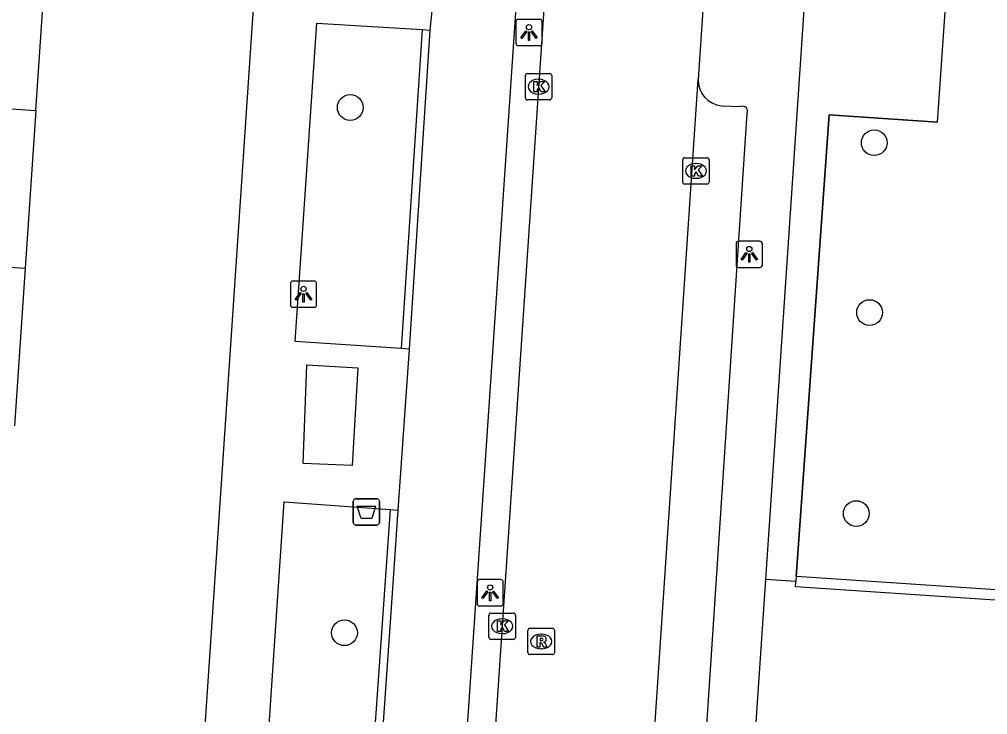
# Model space of a CAD drawing. Extents: x 161848 to 162726, y 385382 to 386521.
# Drawn here: x 162019.91 to 162056.68, y 386048.77 to 386075.17 of the extents above; entities that cross this region are included whole.
import ezdxf

# ---------------------------------------------------------------- set-up
doc = ezdxf.new("R2010")
doc.units = 0
for name, color, linetype in [('IMGEO_Afvalbak', 7, 'Continuous'), ('IMGEO_Boom', 7, 'Continuous'), ('IMGEO_Fietspad_gesloten', 7, 'Continuous'), ('IMGEO_Groenvoorziening', 7, 'Continuous'), ('IMGEO_Haag', 7, 'Continuous'), ('IMGEO_Hek', 7, 'Continuous'), ('IMGEO_Kolk', 7, 'Continuous'), ('IMGEO_Lichtpunt', 7, 'Continuous'), ('IMGEO_Pand', 7, 'Continuous'), ('IMGEO_Rijbaan_lokaal_open', 7, 'Continuous'), ('IMGEO_Rioolput', 7, 'Continuous'), ('IMGEO_Verkeerseiland_open', 7, 'Continuous'), ('IMGEO_Voetpad_gesloten', 7, 'Continuous'), ('IMGEO_Voetpad_open', 7, 'Continuous')]:
    doc.layers.add(name, color=color, linetype=linetype)

msp = doc.modelspace()

# ---------------------------------------------------------------- linework, layer by layer
at = {"layer": 'IMGEO_Afvalbak'}
for p, q in [((162032.595, 386056.067), (162032.595, 386056.867)), ((162032.595, 386056.867), (162032.595, 386056.067)), ((162032.695, 386056.967), (162033.485, 386056.967)), ((162033.485, 386056.967), (162032.695, 386056.967)), ((162033.585, 386056.867), (162033.585, 386056.067)), ((162033.585, 386056.067), (162033.585, 386056.867)), ((162033.485, 386055.967), (162032.695, 386055.967)), ((162032.695, 386055.967), (162033.485, 386055.967))]:
    msp.add_line(p, q, dxfattribs=at)
msp.add_lwpolyline([(162032.738, 386056.681), (162033.442, 386056.681), (162033.293, 386056.211), (162032.887, 386056.211), (162032.738, 386056.681)], dxfattribs=at)
for centre, start, end in [((162032.695, 386056.867), 90, 180), ((162032.695, 386056.867), 90, 180), ((162033.485, 386056.867), 0, 90), ((162033.485, 386056.867), 360, 90), ((162032.695, 386056.067), 180, 270), ((162032.695, 386056.067), 180, 270), ((162033.485, 386056.067), 270, 0), ((162033.485, 386056.067), 270, 0)]:
    msp.add_arc(centre, 0.1, start, end, dxfattribs=at)
at = {"layer": 'IMGEO_Boom'}
for centre in [(162032.479, 386071.826), (162052.378, 386070.489), (162052.201, 386064.036), (162051.696, 386056.403), (162032.259, 386051.876)]:
    msp.add_circle(centre, 0.489, dxfattribs=at)
at = {"layer": 'IMGEO_Fietspad_gesloten'}
for points in [[(162034.41, 386011.138), (162040.007, 386093.754)], [(162035.651, 386076.246), (162035.507, 386074.767)], [(162035.507, 386074.767), (162034.711, 386062.651)], [(162034.711, 386062.651), (162034.288, 386056.532)], [(162034.288, 386056.532), (162034.007, 386052.459), (162033.132, 386039.976)]]:
    msp.add_lwpolyline(points, dxfattribs=at)
at = {"layer": 'IMGEO_Groenvoorziening'}
for points in [[(162049.411, 386054.017), (162050.666, 386071.553), (162054.787, 386071.274), (162055.681, 386084.218)], [(162049.397, 386053.818), (162048.26, 386053.894)]]:
    msp.add_lwpolyline(points, dxfattribs=at)
at = {"layer": 'IMGEO_Haag'}
for points in [[(162049.411, 386054.017), (162049.397, 386053.818)], [(162100.793, 386050.312), (162100.809, 386050.511), (162094.545, 386051.001), (162049.411, 386054.017)], [(162100.78, 386050.112), (162094.517, 386050.603), (162049.384, 386053.618), (162049.397, 386053.818)]]:
    msp.add_lwpolyline(points, dxfattribs=at)
at = {"layer": 'IMGEO_Hek'}
for points in [[(162054.787, 386071.274), (162055.681, 386084.218)], [(162054.787, 386071.274), (162050.666, 386071.553), (162049.397, 386053.818)]]:
    msp.add_lwpolyline(points, dxfattribs=at)
at = {"layer": 'IMGEO_Kolk'}
for p, q in [((162039.13, 386072.19), (162039.13, 386073.042)), ((162039.205, 386073.116), (162040.057, 386073.116)), ((162040.131, 386073.042), (162040.131, 386072.19)), ((162039.618, 386072.896), (162039.643, 386072.896)), ((162039.641, 386072.336), (162039.616, 386072.336)), ((162040.057, 386072.116), (162039.205, 386072.116)), ((162045.105, 386068.989), (162045.105, 386069.841)), ((162045.18, 386069.915), (162046.032, 386069.915)), ((162045.593, 386069.695), (162045.618, 386069.695)), ((162046.106, 386069.841), (162046.106, 386068.989)), ((162046.032, 386068.915), (162045.18, 386068.915)), ((162045.616, 386069.135), (162045.591, 386069.135)), ((162037.748, 386051.697), (162037.748, 386052.549)), ((162037.823, 386052.623), (162038.675, 386052.623)), ((162038.236, 386052.403), (162038.261, 386052.403)), ((162038.749, 386052.549), (162038.749, 386051.697)), ((162038.259, 386051.843), (162038.234, 386051.843)), ((162038.675, 386051.623), (162037.823, 386051.623))]:
    msp.add_line(p, q, dxfattribs=at)
for points in [[(162039.13, 386072.19), (162039.13, 386073.042)], [(162039.205, 386073.116), (162040.057, 386073.116)], [(162040.131, 386073.042), (162040.131, 386072.19)], [(162039.451, 386072.816), (162039.574, 386072.816), (162039.574, 386072.665), (162039.704, 386072.816), (162039.868, 386072.816), (162039.722, 386072.665), (162039.875, 386072.416), (162039.723, 386072.416), (162039.638, 386072.58), (162039.574, 386072.513), (162039.574, 386072.416), (162039.451, 386072.416), (162039.451, 386072.816)], [(162040.057, 386072.116), (162039.205, 386072.116)], [(162045.105, 386068.989), (162045.105, 386069.841)], [(162045.18, 386069.915), (162046.032, 386069.915)], [(162046.106, 386069.841), (162046.106, 386068.989)], [(162045.426, 386069.615), (162045.549, 386069.615), (162045.549, 386069.464), (162045.679, 386069.615), (162045.843, 386069.615), (162045.697, 386069.464), (162045.85, 386069.215), (162045.698, 386069.215), (162045.613, 386069.379), (162045.549, 386069.312), (162045.549, 386069.215), (162045.426, 386069.215), (162045.426, 386069.615)], [(162046.032, 386068.915), (162045.18, 386068.915)], [(162037.748, 386051.697), (162037.748, 386052.549)], [(162037.823, 386052.623), (162038.675, 386052.623)], [(162038.749, 386052.549), (162038.749, 386051.697)], [(162038.069, 386052.323), (162038.192, 386052.323), (162038.192, 386052.172), (162038.322, 386052.323), (162038.486, 386052.323), (162038.34, 386052.172), (162038.493, 386051.923), (162038.341, 386051.923), (162038.256, 386052.087), (162038.192, 386052.02), (162038.192, 386051.923), (162038.069, 386051.923), (162038.069, 386052.323)], [(162038.675, 386051.623), (162037.823, 386051.623)]]:
    msp.add_lwpolyline(points, dxfattribs=at)
for centre, start, end in [((162039.207, 386073.04), 91.552, 178.448), ((162039.207, 386073.04), 91.552, 178.448), ((162040.055, 386073.04), 1.552, 88.448), ((162040.055, 386073.04), 1.552, 88.448), ((162039.207, 386072.192), 181.552, 268.448), ((162039.207, 386072.192), 181.552, 268.448), ((162040.055, 386072.192), 271.552, 358.448), ((162040.055, 386072.192), 271.552, 358.448), ((162045.182, 386069.839), 91.552, 178.448), ((162045.182, 386069.839), 91.552, 178.448), ((162046.03, 386069.839), 1.552, 88.448), ((162046.03, 386069.839), 1.552, 88.448), ((162045.182, 386068.991), 181.552, 268.448), ((162045.182, 386068.991), 181.552, 268.448), ((162046.03, 386068.991), 271.552, 358.448), ((162046.03, 386068.991), 271.552, 358.448), ((162037.825, 386052.547), 91.552, 178.448), ((162037.825, 386052.547), 91.552, 178.448), ((162038.673, 386052.547), 1.552, 88.448), ((162038.673, 386052.547), 1.552, 88.448), ((162037.825, 386051.699), 181.552, 268.448), ((162037.825, 386051.699), 181.552, 268.448), ((162038.673, 386051.699), 271.552, 358.448), ((162038.673, 386051.699), 271.552, 358.448)]:
    msp.add_arc(centre, 0.0765, start, end, dxfattribs=at)
for centre, major_axis, ratio, start_param, end_param in [((162039.617, 386072.616), (-0.387, 0.002), 0.722429, 4.712389, 7.853982), ((162039.642, 386072.616), (-0.39, 0.002), 0.717154, 1.570796, 4.712389), ((162045.592, 386069.415), (-0.387, 0.002), 0.722429, 4.712389, 7.853982), ((162045.617, 386069.415), (-0.39, 0.002), 0.717154, 1.570796, 4.712389), ((162038.235, 386052.123), (-0.387, 0.002), 0.722429, 4.712389, 7.853982), ((162038.26, 386052.123), (-0.39, 0.002), 0.717154, 1.570796, 4.712389)]:
    msp.add_ellipse(centre, major_axis=major_axis, ratio=ratio, start_param=start_param, end_param=end_param, dxfattribs=at)
at = {"layer": 'IMGEO_Lichtpunt'}
for p, q in [((162039.67, 386075.173), (162038.862, 386075.173)), ((162039.67, 386075.173), (162038.862, 386075.173)), ((162038.768, 386075.078), (162038.768, 386074.271)), ((162038.768, 386075.078), (162038.768, 386074.271)), ((162039.764, 386074.271), (162039.764, 386075.078)), ((162039.764, 386074.271), (162039.764, 386075.078)), ((162038.862, 386074.177), (162039.67, 386074.177)), ((162038.862, 386074.177), (162039.67, 386074.177)), ((162048.036, 386066.747), (162047.228, 386066.747)), ((162048.036, 386066.747), (162047.228, 386066.747)), ((162047.134, 386066.652), (162047.134, 386065.845)), ((162047.134, 386066.652), (162047.134, 386065.845)), ((162048.13, 386065.845), (162048.13, 386066.652)), ((162048.13, 386065.845), (162048.13, 386066.652)), ((162047.228, 386065.751), (162048.036, 386065.751)), ((162047.228, 386065.751), (162048.036, 386065.751)), ((162031.107, 386065.233), (162030.299, 386065.233)), ((162031.107, 386065.233), (162030.299, 386065.233)), ((162030.205, 386065.138), (162030.205, 386064.331)), ((162030.205, 386065.138), (162030.205, 386064.331)), ((162031.201, 386064.331), (162031.201, 386065.138)), ((162031.201, 386064.331), (162031.201, 386065.138)), ((162030.299, 386064.237), (162031.107, 386064.237)), ((162030.299, 386064.237), (162031.107, 386064.237)), ((162038.197, 386053.893), (162037.389, 386053.893)), ((162038.197, 386053.893), (162037.389, 386053.893)), ((162037.295, 386053.798), (162037.295, 386052.991)), ((162037.295, 386053.798), (162037.295, 386052.991)), ((162038.291, 386052.991), (162038.291, 386053.798)), ((162038.291, 386052.991), (162038.291, 386053.798)), ((162037.389, 386052.897), (162038.197, 386052.897)), ((162037.389, 386052.897), (162038.197, 386052.897))]:
    msp.add_line(p, q, dxfattribs=at)
for points in [[(162039.142, 386074.742), (162039.181, 386074.714), (162038.993, 386074.452), (162038.955, 386074.479), (162039.142, 386074.742)], [(162039.244, 386074.694), (162039.291, 386074.694), (162039.291, 386074.372), (162039.244, 386074.372), (162039.244, 386074.694)], [(162039.354, 386074.714), (162039.392, 386074.741), (162039.579, 386074.479), (162039.54, 386074.451), (162039.354, 386074.714)], [(162047.508, 386066.316), (162047.547, 386066.288), (162047.359, 386066.026), (162047.321, 386066.053), (162047.508, 386066.316)], [(162047.61, 386066.268), (162047.657, 386066.268), (162047.657, 386065.946), (162047.61, 386065.946), (162047.61, 386066.268)], [(162047.72, 386066.288), (162047.758, 386066.315), (162047.945, 386066.053), (162047.906, 386066.025), (162047.72, 386066.288)], [(162030.579, 386064.802), (162030.618, 386064.774), (162030.43, 386064.512), (162030.392, 386064.539), (162030.579, 386064.802)], [(162030.681, 386064.754), (162030.728, 386064.754), (162030.728, 386064.432), (162030.681, 386064.432), (162030.681, 386064.754)], [(162030.791, 386064.774), (162030.829, 386064.801), (162031.016, 386064.539), (162030.977, 386064.511), (162030.791, 386064.774)], [(162037.669, 386053.462), (162037.708, 386053.434), (162037.52, 386053.172), (162037.482, 386053.199), (162037.669, 386053.462)], [(162037.881, 386053.434), (162037.919, 386053.461), (162038.106, 386053.199), (162038.067, 386053.171), (162037.881, 386053.434)], [(162037.771, 386053.414), (162037.818, 386053.414), (162037.818, 386053.092), (162037.771, 386053.092), (162037.771, 386053.414)]]:
    msp.add_lwpolyline(points, dxfattribs=at)
for centre in [(162039.267, 386074.876), (162047.633, 386066.45), (162030.704, 386064.936), (162037.794, 386053.596)]:
    msp.add_circle(centre, 0.0994, dxfattribs=at)
for centre, start, end in [((162038.862, 386075.078), 90, 180), ((162038.862, 386075.078), 90, 180), ((162039.67, 386075.078), 0, 90), ((162039.67, 386075.078), 0, 90), ((162038.862, 386074.271), 180, 270), ((162038.862, 386074.271), 180, 270), ((162039.67, 386074.271), 270, 0), ((162039.67, 386074.271), 270, 360), ((162047.228, 386066.652), 90, 180), ((162047.228, 386066.652), 90, 180), ((162048.036, 386066.652), 0, 90), ((162048.036, 386066.652), 0, 90), ((162047.228, 386065.845), 180, 270), ((162047.228, 386065.845), 180, 270), ((162048.036, 386065.845), 270, 0), ((162048.036, 386065.845), 270, 360), ((162030.299, 386065.138), 90, 180), ((162030.299, 386065.138), 90, 180), ((162031.107, 386065.138), 0, 90), ((162031.107, 386065.138), 0, 90), ((162030.299, 386064.331), 180, 270), ((162030.299, 386064.331), 180, 270), ((162031.107, 386064.331), 270, 0), ((162031.107, 386064.331), 270, 360), ((162037.389, 386053.798), 90, 180), ((162037.389, 386053.798), 90, 180), ((162038.197, 386053.798), 0, 90), ((162038.197, 386053.798), 0, 90), ((162037.389, 386052.991), 180, 270), ((162037.389, 386052.991), 180, 270), ((162038.197, 386052.991), 270, 0), ((162038.197, 386052.991), 270, 360)]:
    msp.add_arc(centre, 0.0946, start, end, dxfattribs=at)
at = {"layer": 'IMGEO_Pand'}
for points in [[(162020.54, 386071.711), (162020.945, 386077.702)], [(162013.796, 386072.169), (162020.54, 386071.711)], [(162020.54, 386071.711), (162020.135, 386065.72)], [(162013.391, 386066.177), (162020.135, 386065.72)], [(162020.135, 386065.72), (162019.73, 386059.729)]]:
    msp.add_lwpolyline(points, dxfattribs=at)
at = {"layer": 'IMGEO_Rijbaan_lokaal_open'}
for points in [[(162040.968, 386092.437), (162035.482, 386011.093)], [(162046.97, 386091.978), (162045.689, 386072.893)], [(162041.12, 386004.571), (162045.689, 386072.893)]]:
    msp.add_lwpolyline(points, dxfattribs=at)
at = {"layer": 'IMGEO_Rioolput'}
for p, q in [((162039.304, 386052.044), (162040.156, 386052.044)), ((162039.229, 386051.118), (162039.229, 386051.97)), ((162039.717, 386051.824), (162039.742, 386051.824)), ((162040.23, 386051.97), (162040.23, 386051.118)), ((162039.74, 386051.264), (162039.715, 386051.264)), ((162040.156, 386051.044), (162039.304, 386051.044))]:
    msp.add_line(p, q, dxfattribs=at)
for points in [[(162039.304, 386052.044), (162040.156, 386052.044)], [(162039.229, 386051.118), (162039.229, 386051.97)], [(162039.818, 386051.742), (162039.566, 386051.744), (162039.566, 386051.344)], [(162039.744, 386051.663), (162039.69, 386051.663), (162039.69, 386051.582)], [(162040.23, 386051.97), (162040.23, 386051.118)], [(162039.566, 386051.344), (162039.69, 386051.344), (162039.69, 386051.506), (162039.701, 386051.506)], [(162039.69, 386051.582), (162039.742, 386051.582)], [(162039.748, 386051.477), (162039.819, 386051.344), (162039.959, 386051.344), (162039.894, 386051.47)], [(162040.156, 386051.044), (162039.304, 386051.044)]]:
    msp.add_lwpolyline(points, dxfattribs=at)
for centre, radius, start, end in [((162039.306, 386051.968), 0.0765, 91.552, 178.448), ((162039.306, 386051.968), 0.0765, 91.552, 178.448), ((162040.154, 386051.968), 0.0765, 1.552, 88.448), ((162040.154, 386051.968), 0.0765, 1.552, 88.448), ((162039.75, 386051.567), 0.0964, 77.0061, 93.1865), ((162039.764, 386051.624), 0.0378, 276.6634, 79.6772), ((162039.817, 386051.632), 0.109, 350.3612, 89.416), ((162039.7, 386051.453), 0.0533, 26.0293, 88.6989), ((162039.726, 386051.771), 0.19, 274.7715, 282.9687), ((162039.815, 386051.632), 0.112, 277.5842, 350.9817), ((162039.799, 386051.417), 0.108, 29.5134, 73.7905), ((162039.306, 386051.12), 0.0765, 181.552, 268.448), ((162039.306, 386051.12), 0.0765, 181.552, 268.448), ((162040.154, 386051.12), 0.0765, 271.552, 358.448), ((162040.154, 386051.12), 0.0765, 271.552, 358.448)]:
    msp.add_arc(centre, radius, start, end, dxfattribs=at)
for centre, major_axis, ratio, start_param, end_param in [((162039.716, 386051.544), (-0.387, 0.002), 0.722429, 4.712389, 7.853982), ((162039.741, 386051.544), (-0.39, 0.002), 0.717154, 1.570796, 4.712389)]:
    msp.add_ellipse(centre, major_axis=major_axis, ratio=ratio, start_param=start_param, end_param=end_param, dxfattribs=at)
at = {"layer": 'IMGEO_Verkeerseiland_open'}
for points in [[(162035.208, 386074.786), (162034.412, 386062.671)], [(162033.993, 386056.554), (162032.833, 386039.997)]]:
    msp.add_lwpolyline(points, dxfattribs=at)
at = {"layer": 'IMGEO_Voetpad_gesloten'}
msp.add_lwpolyline([(162032.763, 386061.938), (162032.553, 386058.226), (162030.689, 386058.299), (162030.834, 386062.048), (162032.763, 386061.938)], dxfattribs=at)
at = {"layer": 'IMGEO_Voetpad_open'}
for points in [[(162025.095, 386020.494), (162030.157, 386095.724)], [(162048.26, 386053.894), (162050.321, 386084.573)], [(162034.412, 386062.671), (162030.384, 386062.943), (162031.204, 386075.033), (162035.208, 386074.786)], [(162035.208, 386074.786), (162035.507, 386074.767)], [(162046.579, 386071.894), (162047.317, 386071.862)], [(162047.545, 386071.599), (162043.426, 386009.166), (162043.178, 386005.527)], [(162034.711, 386062.651), (162034.412, 386062.671)], [(162032.833, 386039.997), (162028.861, 386040.269), (162029.97, 386056.852), (162033.993, 386056.554)], [(162033.993, 386056.554), (162034.288, 386056.532)], [(162044.879, 386004.112), (162045.29, 386009.944), (162048.26, 386053.894)]]:
    msp.add_lwpolyline(points, dxfattribs=at)
for centre, radius, start, end in [((162046.665, 386072.866), 0.976, 178.441, 264.9541), ((162047.38, 386071.686), 0.187, 332.2999, 109.5455)]:
    msp.add_arc(centre, radius, start, end, dxfattribs=at)

doc.saveas('drawing.dxf')
